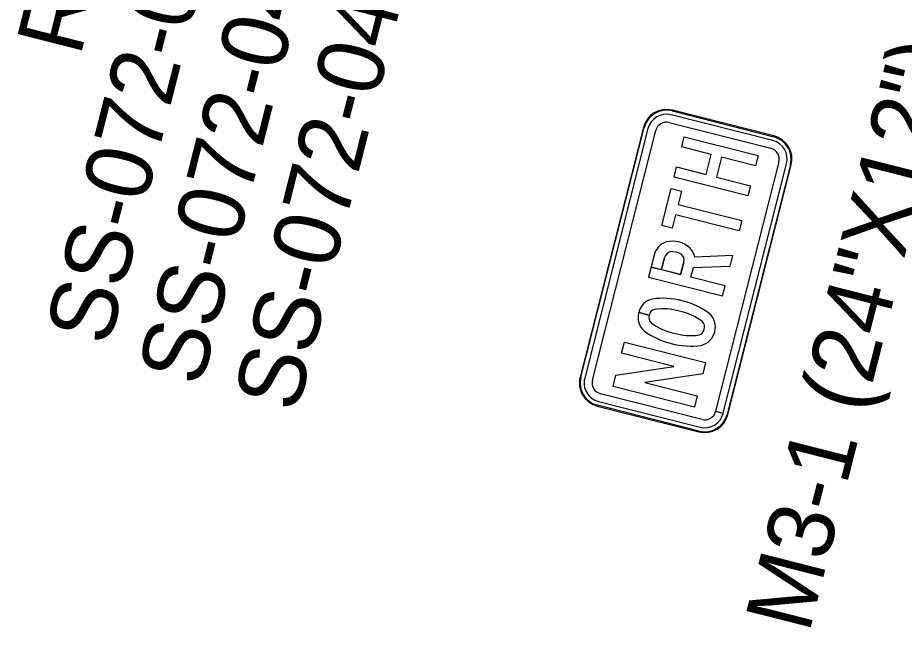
# Model space of a CAD drawing. Extents: x 670257 to 671518, y 737783 to 738188.
# Drawn here: x 670293.003 to 670296.348, y 738149.267 to 738151.567 of the extents above; entities that cross this region are included whole.
import ezdxf

# ---------------------------------------------------------------- set-up
doc = ezdxf.new("R2010")
doc.units = 0
for name, color, linetype in [('Default', 7, 'Continuous'), ('R_SIGN_ANNOT', 7, 'Continuous'), ('R_SIGN_HWY102', 7, 'Continuous')]:
    doc.layers.add(name, color=color, linetype=linetype)

msp = doc.modelspace()

# ---------------------------------------------------------------- linework, layer by layer
at = {"layer": 'R_SIGN_HWY102'}
for p, q in [((670295.4719, 738151.2147), (670295.4719, 738151.2148)), ((670295.4719, 738151.2148), (670295.8555, 738151.1175)), ((670295.8562, 738151.1204), (670295.4727, 738151.2176)), ((670295.8562, 738151.1204), (670295.4727, 738151.2176)), ((670295.8518, 738151.1029), (670295.4682, 738151.2002)), ((670295.3634, 738151.1526), (670295.1245, 738150.2108)), ((670295.3634, 738151.1526), (670295.1245, 738150.2108)), ((670295.1274, 738150.21), (670295.3663, 738151.1518)), ((670295.3808, 738151.1481), (670295.1419, 738150.2064)), ((670295.3663, 738151.1518), (670295.3663, 738151.1518)), ((670295.4609, 738151.1711), (670295.8444, 738151.0739)), ((670295.171, 738150.199), (670295.4099, 738151.1408)), ((670295.8555, 738151.1175), (670295.8554, 738151.1175)), ((670295.8747, 738151.0229), (670295.6359, 738150.0814)), ((670295.665, 738150.074), (670295.9038, 738151.0155)), ((670295.9183, 738151.0118), (670295.6795, 738150.0701)), ((670295.6824, 738150.0693), (670295.9212, 738151.0111)), ((670295.6824, 738150.0693), (670295.9212, 738151.0111)), ((670295.9183, 738151.0118), (670295.9183, 738151.0118)), ((670295.7009, 738150.6693), (670295.557, 738150.6634)), ((670295.3852, 738150.4442), (670295.3459, 738150.4541)), ((670295.3459, 738150.4541), (670295.3852, 738150.4442)), ((670295.3852, 738150.4442), (670295.3459, 738150.4541)), ((670295.3459, 738150.4541), (670295.3852, 738150.4442)), ((670295.1274, 738150.21), (670295.1274, 738150.21)), ((670295.5849, 738150.0507), (670295.2014, 738150.148)), ((670295.194, 738150.1189), (670295.5775, 738150.0216)), ((670295.1896, 738150.1015), (670295.5731, 738150.0042)), ((670295.1896, 738150.1015), (670295.5731, 738150.0042)), ((670295.5738, 738150.0071), (670295.1903, 738150.1044)), ((670295.1903, 738150.1044), (670295.1903, 738150.1044)), ((670295.6359, 738150.0814), (670295.665, 738150.074)), ((670295.6649, 738150.0737), (670295.6359, 738150.0811)), ((670295.6824, 738150.0693), (670295.6794, 738150.07)), ((670295.6794, 738150.07), (670295.6795, 738150.07)), ((670295.6795, 738150.0701), (670295.6824, 738150.0693)), ((670295.5738, 738150.0071), (670295.5738, 738150.0071))]:
    msp.add_line(p, q, dxfattribs=at)
for points in [[(670295.4791, 738150.9649), (670295.4888, 738151.0034), (670295.6004, 738150.9751), (670295.6196, 738151.0507), (670295.508, 738151.079), (670295.5178, 738151.1175), (670295.7967, 738151.0467), (670295.7869, 738151.0083), (670295.6586, 738151.0408), (670295.6394, 738150.9652), (670295.7677, 738150.9326), (670295.758, 738150.8942)], [(670295.4791, 738150.9649), (670295.4888, 738151.0034), (670295.6004, 738150.9751), (670295.6196, 738151.0507), (670295.508, 738151.079), (670295.5178, 738151.1175), (670295.7967, 738151.0467), (670295.7869, 738151.0083), (670295.6586, 738151.0408), (670295.6394, 738150.9652), (670295.7677, 738150.9326), (670295.758, 738150.8942)], [(670295.4791, 738150.9649), (670295.4888, 738151.0034), (670295.6004, 738150.9751), (670295.6196, 738151.0507), (670295.508, 738151.079), (670295.5178, 738151.1175), (670295.7967, 738151.0467), (670295.7869, 738151.0083), (670295.6586, 738151.0408), (670295.6394, 738150.9652), (670295.7677, 738150.9326), (670295.758, 738150.8942)], [(670295.4847, 738150.8233), (670295.4718, 738150.7725), (670295.4328, 738150.7824), (670295.4683, 738150.9225), (670295.5074, 738150.9126), (670295.4945, 738150.8618), (670295.7344, 738150.801), (670295.7246, 738150.7625)], [(670295.4847, 738150.8233), (670295.4718, 738150.7725), (670295.4328, 738150.7824), (670295.4683, 738150.9225), (670295.5074, 738150.9126), (670295.4945, 738150.8618), (670295.7344, 738150.801), (670295.7246, 738150.7625)], [(670295.4847, 738150.8233), (670295.4718, 738150.7725), (670295.4328, 738150.7824), (670295.4683, 738150.9225), (670295.5074, 738150.9126), (670295.4945, 738150.8618), (670295.7344, 738150.801), (670295.7246, 738150.7625)], [(670295.2597, 738150.2173), (670295.4785, 738150.2505), (670295.2809, 738150.3006), (670295.2916, 738150.3429), (670295.5984, 738150.2651), (670295.5877, 738150.2228), (670295.3694, 738150.1896), (670295.5666, 738150.1396), (670295.5559, 738150.0973), (670295.2491, 738150.1751)], [(670295.2597, 738150.2173), (670295.4785, 738150.2505), (670295.2809, 738150.3006), (670295.2916, 738150.3429), (670295.5984, 738150.2651), (670295.5877, 738150.2228), (670295.3694, 738150.1896), (670295.5666, 738150.1396), (670295.5559, 738150.0973), (670295.2491, 738150.1751)], [(670295.2597, 738150.2173), (670295.4785, 738150.2505), (670295.2809, 738150.3006), (670295.2916, 738150.3429), (670295.5984, 738150.2651), (670295.5877, 738150.2228), (670295.3694, 738150.1896), (670295.5666, 738150.1396), (670295.5559, 738150.0973), (670295.2491, 738150.1751)]]:
    msp.add_lwpolyline(points, close=True, dxfattribs=at)
for points in [[(670295.4046, 738150.6715), (670295.3833, 738150.5875), (670295.6623, 738150.5167), (670295.672, 738150.5552), (670295.5429, 738150.5879), (670295.5519, 738150.6235), (670295.6908, 738150.6291), (670295.7009, 738150.6693)], [(670295.5157, 738150.6448), (670295.5038, 738150.5978), (670295.3931, 738150.6259), (670295.3833, 738150.5875), (670295.6623, 738150.5167)], [(670295.5157, 738150.6448), (670295.5038, 738150.5978), (670295.3931, 738150.6259), (670295.3833, 738150.5875), (670295.6623, 738150.5167)], [(670295.4046, 738150.6715), (670295.3931, 738150.6259), (670295.4321, 738150.616), (670295.4437, 738150.6615)], [(670295.4046, 738150.6715), (670295.3931, 738150.6259), (670295.4321, 738150.616), (670295.4437, 738150.6615)], [(670295.4437, 738150.6615), (670295.4321, 738150.616), (670295.5038, 738150.5978), (670295.5157, 738150.6448)], [(670295.6623, 738150.5167), (670295.672, 738150.5552), (670295.5429, 738150.5879), (670295.5519, 738150.6235), (670295.6908, 738150.6291), (670295.7009, 738150.6693), (670295.557, 738150.6634)], [(670295.6623, 738150.5167), (670295.672, 738150.5552), (670295.5429, 738150.5879), (670295.5519, 738150.6235), (670295.6908, 738150.6291), (670295.7009, 738150.6693), (670295.557, 738150.6634)]]:
    msp.add_lwpolyline(points, dxfattribs=at)
for centre, major_axis, ratio, start_param, end_param in [((670295.4505, 738151.1304), (0.0221, 0.0872), 0.999584, 0, 1.570796), ((670295.4505, 738151.1304), (0.0221, 0.0872), 0.999584, 0, 1.570796), ((670295.4505, 738151.1304), (0.0214, 0.0843), 0.999584, 0, 1.570796), ((670295.4505, 738151.1304), (0.0177, 0.0698), 0.999584, 0, 1.570796), ((670295.4505, 738151.1304), (0.0103, 0.0407), 0.999584, 0, 1.570796), ((670295.8341, 738151.0332), (0.0214, 0.0843), 0.999584, 4.712389, 6.283185), ((670295.8341, 738151.0332), (0.0221, 0.0872), 0.999584, 4.712389, 6.283185), ((670295.8341, 738151.0332), (0.0221, 0.0872), 0.999584, 4.712389, 6.283185), ((670295.8341, 738151.0332), (0.0177, 0.0698), 0.999584, 4.712389, 6.283185), ((670295.8341, 738151.0332), (0.0103, 0.0407), 0.999584, 4.712389, 6.283185), ((670295.472, 738150.6558), (-0.0671, 0.017), 0.98541, 5.284461, 6.303565), ((670295.472, 738150.6558), (-0.0671, 0.017), 0.98541, 5.284461, 6.303565), ((670295.472, 738150.6558), (-0.0671, 0.017), 0.98541, 5.284461, 6.303565), ((670295.4742, 738150.6288), (-0.0931, 0.0236), 0.98541, 4.22428, 5.21411), ((670295.4742, 738150.6288), (-0.0931, 0.0236), 0.98541, 4.22428, 5.21411), ((670295.4742, 738150.6288), (-0.0931, 0.0236), 0.98541, 4.22428, 5.21411), ((670295.4726, 738150.6553), (-0.0287, 0.0073), 0.98541, 5.168949, 6.317293), ((670295.4726, 738150.6553), (-0.0287, 0.0073), 0.98541, 5.168949, 6.317293), ((670295.4726, 738150.6553), (-0.0287, 0.0073), 0.98541, 5.168949, 6.317293), ((670295.4698, 738150.6107), (-0.072, 0.0183), 0.98541, 4.469957, 5.002454), ((670295.4698, 738150.6107), (-0.072, 0.0183), 0.98541, 4.469957, 5.002454), ((670295.4698, 738150.6107), (-0.072, 0.0183), 0.98541, 4.469957, 5.002454), ((670295.4912, 738150.6533), (-0.0252, 0.0064), 0.98541, 3.056737, 4.417555), ((670295.4912, 738150.6533), (-0.0252, 0.0064), 0.98541, 3.056737, 4.417555), ((670295.4912, 738150.6533), (-0.0252, 0.0064), 0.98541, 3.056737, 4.417555), ((670295.4899, 738150.6516), (-0.0663, 0.0168), 0.98541, 3.569693, 4.167803), ((670295.4899, 738150.6516), (-0.0663, 0.0168), 0.98541, 3.569693, 4.167803), ((670295.4899, 738150.6516), (-0.0663, 0.0168), 0.98541, 3.569693, 4.167803), ((670295.4382, 738150.2383), (-0.2645, 0.0671), 0.987317, 4.692766, 5.109028), ((670295.4382, 738150.2383), (-0.2645, 0.0671), 0.987317, 4.692766, 5.109028), ((670295.4382, 738150.2383), (-0.2645, 0.0671), 0.987317, 4.692766, 5.109028), ((670295.4122, 738150.4397), (-0.0657, 0.0167), 0.987317, 5.182411, 6.318105), ((670295.4122, 738150.4397), (-0.0657, 0.0167), 0.987317, 5.182411, 6.317893), ((670295.4122, 738150.4397), (-0.0657, 0.0167), 0.987317, 5.182411, 6.317893), ((670295.4486, 738150.2357), (-0.2645, 0.0671), 0.987317, 4.31575, 4.732012), ((670295.4486, 738150.2357), (-0.2645, 0.0671), 0.987317, 4.31575, 4.732012), ((670295.4486, 738150.2357), (-0.2645, 0.0671), 0.987317, 4.31575, 4.732012), ((670295.411, 738150.4352), (-0.0657, 0.0167), 0.987317, 6.248265, 7.383959), ((670295.411, 738150.4352), (-0.0657, 0.0167), 0.987317, 6.248265, 7.383959), ((670295.411, 738150.4352), (-0.0657, 0.0167), 0.987317, 6.248265, 7.383959), ((670295.4129, 738150.4356), (-0.0281, 0.0071), 0.987317, 6.22959, 7.30809), ((670295.4129, 738150.4356), (-0.0281, 0.0071), 0.987317, 6.22959, 7.30809), ((670295.4129, 738150.4356), (-0.0281, 0.0071), 0.987317, 6.22959, 7.30809), ((670295.4136, 738150.4385), (-0.0281, 0.0071), 0.987317, 5.258281, 6.33678), ((670295.4136, 738150.4385), (-0.0281, 0.0071), 0.987317, 5.258281, 6.336283), ((670295.4136, 738150.4385), (-0.0281, 0.0071), 0.987317, 5.258281, 6.336283), ((670295.4383, 738150.2565), (-0.2078, 0.0527), 0.987317, 4.667051, 5.113562), ((670295.4383, 738150.2565), (-0.2078, 0.0527), 0.987317, 4.667051, 5.113562), ((670295.4383, 738150.2565), (-0.2078, 0.0527), 0.987317, 4.667051, 5.113562), ((670295.4571, 738150.2518), (-0.2078, 0.0527), 0.987317, 4.311216, 4.757727), ((670295.4571, 738150.2518), (-0.2078, 0.0527), 0.987317, 4.311216, 4.757727), ((670295.4571, 738150.2518), (-0.2078, 0.0527), 0.987317, 4.311216, 4.757727), ((670295.5674, 738150.4004), (-0.0657, 0.0167), 0.987317, 3.106673, 4.242367), ((670295.5674, 738150.4004), (-0.0657, 0.0167), 0.987317, 3.106673, 4.242367), ((670295.5674, 738150.4004), (-0.0657, 0.0167), 0.987317, 3.106673, 4.242367), ((670295.5213, 738150.5838), (-0.2078, 0.0527), 0.987317, 1.169623, 1.616135), ((670295.5213, 738150.5838), (-0.2078, 0.0527), 0.987317, 1.169623, 1.616135), ((670295.5213, 738150.5838), (-0.2078, 0.0527), 0.987317, 1.169623, 1.616135), ((670295.5655, 738150.4), (-0.0281, 0.0071), 0.987317, 3.087997, 4.166497), ((670295.5655, 738150.4), (-0.0281, 0.0071), 0.987317, 3.087997, 4.166497), ((670295.5655, 738150.4), (-0.0281, 0.0071), 0.987317, 3.087997, 4.166497), ((670295.5299, 738150.5999), (-0.2645, 0.0671), 0.987317, 1.174158, 1.59042), ((670295.5299, 738150.5999), (-0.2645, 0.0671), 0.987317, 1.174158, 1.59042), ((670295.5299, 738150.5999), (-0.2645, 0.0671), 0.987317, 1.174158, 1.59042), ((670295.5401, 738150.579), (-0.2078, 0.0527), 0.987317, 1.525458, 1.97197), ((670295.5401, 738150.579), (-0.2078, 0.0527), 0.987317, 1.525458, 1.97197), ((670295.5401, 738150.579), (-0.2078, 0.0527), 0.987317, 1.525458, 1.97197), ((670295.5648, 738150.397), (-0.0281, 0.0071), 0.987317, 2.116688, 3.195188), ((670295.5648, 738150.397), (-0.0281, 0.0071), 0.987317, 2.116688, 3.195188), ((670295.5648, 738150.397), (-0.0281, 0.0071), 0.987317, 2.116688, 3.195188), ((670295.5662, 738150.3958), (-0.0657, 0.0167), 0.987317, 2.040819, 3.176513), ((670295.5662, 738150.3958), (-0.0657, 0.0167), 0.987317, 2.040819, 3.176513), ((670295.5662, 738150.3958), (-0.0657, 0.0167), 0.987317, 2.040819, 3.176513), ((670295.5402, 738150.5972), (-0.2645, 0.0671), 0.987317, 1.551173, 1.967435), ((670295.5402, 738150.5972), (-0.2645, 0.0671), 0.987317, 1.551173, 1.967435), ((670295.5402, 738150.5972), (-0.2645, 0.0671), 0.987317, 1.551173, 1.967435), ((670295.2117, 738150.1887), (0.0221, 0.0872), 0.999584, 1.570796, 3.141593), ((670295.2117, 738150.1887), (0.0221, 0.0872), 0.999584, 1.570796, 3.141593), ((670295.2117, 738150.1887), (0.0214, 0.0843), 0.999584, 1.570796, 3.141593), ((670295.2117, 738150.1887), (0.0177, 0.0698), 0.999584, 1.570796, 3.141593), ((670295.2117, 738150.1887), (0.0103, 0.0407), 0.999584, 1.570796, 3.141593), ((670295.5952, 738150.0914), (0.0177, 0.0698), 0.999584, 3.141593, 4.712389), ((670295.5952, 738150.0914), (0.0103, 0.0407), 0.999584, 3.141593, 4.712389), ((670295.5952, 738150.0914), (0.0221, 0.0872), 0.999584, 3.141593, 4.712389), ((670295.5952, 738150.0914), (0.0221, 0.0872), 0.999584, 3.141593, 4.712389), ((670295.5952, 738150.0914), (0.0214, 0.0843), 0.999584, 3.141593, 4.712389)]:
    msp.add_ellipse(centre, major_axis=major_axis, ratio=ratio, start_param=start_param, end_param=end_param, dxfattribs=at)

# ---------------------------------------------------------------- texts
at = {"layer": 'Default'}
for s, p in [('SS-072-04-STA188+86WB', (670293.3474, 738150.3222)), ('SS-072-04-STA200+58EB', (670293.6954, 738150.169)), ('SS-072-04-STA200+36EB', (670294.0574, 738150.0711)), ('R5-1 (36"X36")', (670293.2382, 738151.4171))]:
    msp.add_text(s, height=0.25, rotation=75.7686, dxfattribs=at).set_placement(p)
at = {"layer": 'R_SIGN_ANNOT'}
msp.add_text('M3-1 (24"X12")', height=0.25, rotation=75.7686, dxfattribs=at).set_placement((670295.9879, 738149.24))

doc.saveas('drawing.dxf')
